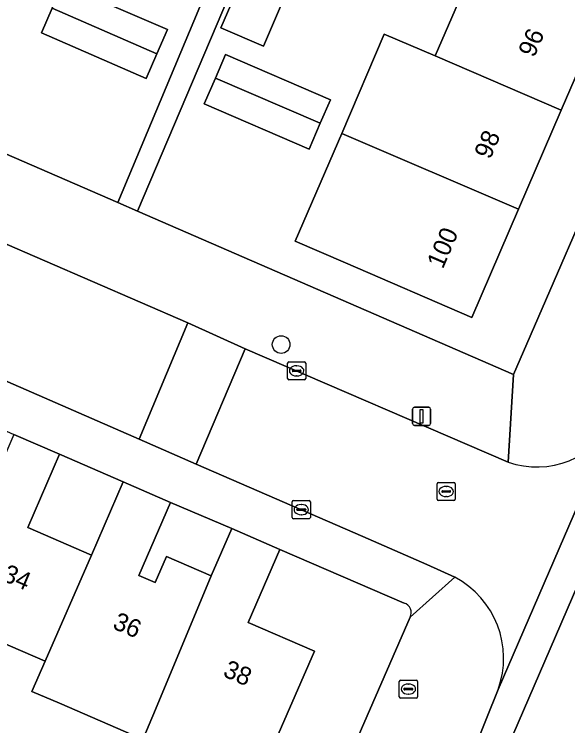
# Model space of a CAD drawing. Extents: x 162803 to 163818, y 381639 to 382475.
# Drawn here: x 163386.9 to 163417.53, y 381927.23 to 381966.58 of the extents above; entities that cross this region are included whole.
import ezdxf

# ---------------------------------------------------------------- set-up
doc = ezdxf.new("R2010")
doc.units = 0
for name, color, linetype in [('IMGEO_Boom', 7, 'Continuous'), ('IMGEO_Brandkraan', 7, 'Continuous'), ('IMGEO_Erf', 7, 'Continuous'), ('IMGEO_Kolk', 7, 'Continuous'), ('IMGEO_Lichtmast', 7, 'Continuous'), ('IMGEO_Pand', 7, 'Continuous'), ('IMGEO_Pand_nummerreeks', 7, 'Continuous'), ('IMGEO_Rijbaan_lokaal_gesloten', 7, 'Continuous'), ('IMGEO_Rijbaan_lokaal_open', 7, 'Continuous'), ('IMGEO_Rioolput', 7, 'Continuous'), ('IMGEO_Voetpad_open', 7, 'Continuous')]:
    doc.layers.add(name, color=color, linetype=linetype)

msp = doc.modelspace()

# ---------------------------------------------------------------- linework, layer by layer
at = {"layer": 'IMGEO_Boom'}
msp.add_circle((163401.671, 381948.315), 0.489, dxfattribs=at)
at = {"layer": 'IMGEO_Brandkraan'}
for p, q in [((163408.208, 381928.832), (163408.208, 381929.684)), ((163408.283, 381929.758), (163409.135, 381929.758)), ((163408.696, 381929.538), (163408.721, 381929.538)), ((163409.209, 381929.684), (163409.209, 381928.832)), ((163408.467, 381929.252), (163408.467, 381929.264)), ((163408.905, 381929.215), (163408.507, 381929.215)), ((163408.51, 381929.301), (163408.908, 381929.301)), ((163408.951, 381929.264), (163408.951, 381929.252)), ((163409.135, 381928.758), (163408.283, 381928.758)), ((163408.719, 381928.978), (163408.694, 381928.978))]:
    msp.add_line(p, q, dxfattribs=at)
for points in [[(163408.208, 381928.832), (163408.208, 381929.684)], [(163408.283, 381929.758), (163409.135, 381929.758)], [(163409.209, 381929.684), (163409.209, 381928.832)], [(163409.135, 381928.758), (163408.283, 381928.758)]]:
    msp.add_lwpolyline(points, dxfattribs=at)
for centre, radius, start, end in [((163408.285, 381929.682), 0.0765, 91.552, 178.448), ((163408.285, 381929.682), 0.0765, 91.552, 178.448), ((163409.133, 381929.682), 0.0765, 1.552, 88.448), ((163409.133, 381929.682), 0.0765, 1.552, 88.448), ((163408.507, 381929.261), 0.0403, 85.8775, 175.7526), ((163408.504, 381929.251), 0.0366, 178.938, 274.7102), ((163408.908, 381929.258), 0.043, 264.8664, 352.4533), ((163408.912, 381929.263), 0.0386, 1.7309, 96.639), ((163408.285, 381928.834), 0.0765, 181.552, 268.448), ((163408.285, 381928.834), 0.0765, 181.552, 268.448), ((163409.133, 381928.834), 0.0765, 271.552, 358.448), ((163409.133, 381928.834), 0.0765, 271.552, 358.448)]:
    msp.add_arc(centre, radius, start, end, dxfattribs=at)
for centre, major_axis, ratio, start_param, end_param in [((163408.695, 381929.258), (-0.387, 0.002), 0.722429, 4.712389, 7.853982), ((163408.72, 381929.258), (-0.39, 0.002), 0.717154, 1.570796, 4.712389)]:
    msp.add_ellipse(centre, major_axis=major_axis, ratio=ratio, start_param=start_param, end_param=end_param, dxfattribs=at)
at = {"layer": 'IMGEO_Erf'}
for points in [[(163409.501, 381992.822), (163393.719, 381955.697), (163414.525, 381946.665), (163415.261, 381948.361), (163437.67, 382000)], [(163372.282, 381967.202), (163371.488, 381965.375), (163374.985, 381963.83), (163392.636, 381956.168), (163408.252, 381993.455)], [(163419.617, 381966.931), (163417.171, 381961.274), (163414.808, 381955.807), (163412.217, 381949.813), (163405.237, 381952.831), (163402.447, 381954.037), (163405.022, 381959.994), (163407.379, 381965.48), (163410.191, 381964.291), (163412.636, 381969.948)], [(163394.019, 381926.474), (163393.907, 381926.523), (163389.411, 381928.473), (163387.886, 381929.134), (163388.608, 381930.798), (163382.581, 381933.411), (163376.439, 381936.074), (163370.425, 381938.682), (163373.829, 381946.533), (163370.045, 381948.172), (163370.933, 381950.319), (163356.875, 381956.335)], [(163408.469, 381934.011), (163401.592, 381936.98), (163399.84, 381932.939), (163403.51, 381931.348), (163400.943, 381925.429), (163399.77, 381922.723), (163393.54, 381925.328), (163394.019, 381926.474)], [(163399.744, 381912.413), (163408.803, 381933.235)]]:
    msp.add_lwpolyline(points, dxfattribs=at)
for points in [[(163399.561, 381968.692), (163401.92, 381967.673), (163400.686, 381964.815), (163398.326, 381965.835)], [(163394.798, 381964.396), (163394.211, 381963.038), (163388.404, 381965.548), (163388.995, 381966.915), (163389.569, 381968.243), (163395.376, 381965.732)], [(163398.035, 381963.057), (163398.595, 381964.351), (163404.395, 381961.844), (163403.836, 381960.55), (163403.217, 381959.118), (163397.416, 381961.626)], [(163389.416, 381942.248), (163387.657, 381938.191), (163391.177, 381936.664), (163392.933, 381940.714)], [(163395.546, 381939.582), (163393.792, 381935.537), (163394.696, 381935.145), (163395.324, 381936.593), (163397.801, 381935.519), (163398.934, 381938.133)]]:
    msp.add_lwpolyline(points, close=True, dxfattribs=at)
msp.add_arc((163408.335, 381933.493), 0.535, 331.0873, 75.4879, dxfattribs=at)
at = {"layer": 'IMGEO_Kolk'}
for p, q in [((163402.028, 381946.432), (163402.028, 381947.284)), ((163402.103, 381947.358), (163402.955, 381947.358)), ((163403.029, 381947.284), (163403.029, 381946.432)), ((163402.287, 381946.852), (163402.287, 381946.864)), ((163402.33, 381946.901), (163402.728, 381946.901)), ((163402.516, 381947.138), (163402.541, 381947.138)), ((163402.771, 381946.864), (163402.771, 381946.852)), ((163402.725, 381946.815), (163402.327, 381946.815)), ((163402.539, 381946.578), (163402.514, 381946.578)), ((163402.955, 381946.358), (163402.103, 381946.358)), ((163402.285, 381938.758), (163402.285, 381939.61)), ((163402.36, 381939.684), (163403.212, 381939.684)), ((163402.773, 381939.464), (163402.798, 381939.464)), ((163403.286, 381939.61), (163403.286, 381938.758)), ((163402.544, 381939.178), (163402.544, 381939.19)), ((163402.982, 381939.141), (163402.584, 381939.141)), ((163402.587, 381939.227), (163402.985, 381939.227)), ((163403.028, 381939.19), (163403.028, 381939.178)), ((163403.212, 381938.684), (163402.36, 381938.684)), ((163402.796, 381938.904), (163402.771, 381938.904))]:
    msp.add_line(p, q, dxfattribs=at)
for points in [[(163402.028, 381946.432), (163402.028, 381947.284)], [(163402.103, 381947.358), (163402.955, 381947.358)], [(163403.029, 381947.284), (163403.029, 381946.432)], [(163402.955, 381946.358), (163402.103, 381946.358)], [(163402.285, 381938.758), (163402.285, 381939.61)], [(163402.36, 381939.684), (163403.212, 381939.684)], [(163403.286, 381939.61), (163403.286, 381938.758)], [(163403.212, 381938.684), (163402.36, 381938.684)]]:
    msp.add_lwpolyline(points, dxfattribs=at)
for centre, radius, start, end in [((163402.105, 381947.282), 0.0765, 91.552, 178.448), ((163402.105, 381947.282), 0.0765, 91.552, 178.448), ((163402.953, 381947.282), 0.0765, 1.552, 88.448), ((163402.953, 381947.282), 0.0765, 1.552, 88.448), ((163402.327, 381946.861), 0.0403, 85.8775, 175.7526), ((163402.324, 381946.851), 0.0366, 178.938, 274.7102), ((163402.728, 381946.858), 0.043, 264.8664, 352.4533), ((163402.732, 381946.863), 0.0386, 1.7309, 96.639), ((163402.105, 381946.434), 0.0765, 181.552, 268.448), ((163402.105, 381946.434), 0.0765, 181.552, 268.448), ((163402.953, 381946.434), 0.0765, 271.552, 358.448), ((163402.953, 381946.434), 0.0765, 271.552, 358.448), ((163402.362, 381939.608), 0.0765, 91.552, 178.448), ((163402.362, 381939.608), 0.0765, 91.552, 178.448), ((163403.21, 381939.608), 0.0765, 1.552, 88.448), ((163403.21, 381939.608), 0.0765, 1.552, 88.448), ((163402.584, 381939.187), 0.0403, 85.8775, 175.7526), ((163402.581, 381939.177), 0.0366, 178.938, 274.7102), ((163402.985, 381939.184), 0.043, 264.8664, 352.4533), ((163402.989, 381939.189), 0.0386, 1.7309, 96.639), ((163402.362, 381938.76), 0.0765, 181.552, 268.448), ((163402.362, 381938.76), 0.0765, 181.552, 268.448), ((163403.21, 381938.76), 0.0765, 271.552, 358.448), ((163403.21, 381938.76), 0.0765, 271.552, 358.448)]:
    msp.add_arc(centre, radius, start, end, dxfattribs=at)
for centre, major_axis, ratio, start_param, end_param in [((163402.515, 381946.858), (-0.387, 0.002), 0.722429, 4.712389, 7.853982), ((163402.54, 381946.858), (-0.39, 0.002), 0.717154, 1.570796, 4.712389), ((163402.772, 381939.184), (-0.387, 0.002), 0.722429, 4.712389, 7.853982), ((163402.797, 381939.184), (-0.39, 0.002), 0.717154, 1.570796, 4.712389)]:
    msp.add_ellipse(centre, major_axis=major_axis, ratio=ratio, start_param=start_param, end_param=end_param, dxfattribs=at)
at = {"layer": 'IMGEO_Lichtmast'}
for p, q in [((163408.947, 381943.944), (163408.947, 381944.744)), ((163408.947, 381944.744), (163408.947, 381943.944)), ((163409.047, 381944.844), (163409.837, 381944.844)), ((163409.837, 381944.844), (163409.047, 381944.844)), ((163409.937, 381944.744), (163409.937, 381943.944)), ((163409.937, 381943.944), (163409.937, 381944.744)), ((163409.837, 381943.844), (163409.047, 381943.844)), ((163409.047, 381943.844), (163409.837, 381943.844))]:
    msp.add_line(p, q, dxfattribs=at)
msp.add_lwpolyline([(163409.367, 381944.719), (163409.517, 381944.719), (163409.517, 381943.969), (163409.367, 381943.969), (163409.367, 381944.719)], dxfattribs=at)
for centre, start, end in [((163409.047, 381944.744), 90, 180), ((163409.047, 381944.744), 90, 180), ((163409.837, 381944.744), 0, 90), ((163409.837, 381944.744), 360, 90), ((163409.047, 381943.944), 180, 270), ((163409.047, 381943.944), 180, 270), ((163409.837, 381943.944), 270, 0), ((163409.837, 381943.944), 270, 0)]:
    msp.add_arc(centre, 0.1, start, end, dxfattribs=at)
at = {"layer": 'IMGEO_Pand'}
for points in [[(163412.636, 381969.948), (163410.191, 381964.291), (163417.171, 381961.274), (163419.617, 381966.931)], [(163401.92, 381967.673), (163399.561, 381968.692), (163398.326, 381965.835), (163400.686, 381964.815)], [(163394.798, 381964.396), (163395.376, 381965.732), (163389.569, 381968.243), (163388.995, 381966.915)], [(163394.798, 381964.396), (163388.995, 381966.915), (163388.404, 381965.548), (163394.211, 381963.038)], [(163417.171, 381961.274), (163410.191, 381964.291), (163407.379, 381965.48), (163405.022, 381959.994), (163414.808, 381955.807)], [(163398.035, 381963.057), (163403.836, 381960.55), (163404.395, 381961.844), (163398.595, 381964.351)], [(163398.035, 381963.057), (163397.416, 381961.626), (163403.217, 381959.118), (163403.836, 381960.55)], [(163414.808, 381955.807), (163405.022, 381959.994), (163402.447, 381954.037), (163405.237, 381952.831), (163412.217, 381949.813)], [(163388.608, 381930.798), (163391.177, 381936.664), (163387.657, 381938.191), (163389.416, 381942.248), (163386.888, 381943.344), (163385.139, 381939.309), (163382.581, 381933.411)], [(163397.801, 381935.519), (163395.324, 381936.593), (163394.696, 381935.145), (163393.792, 381935.537), (163395.546, 381939.582), (163392.933, 381940.714), (163391.177, 381936.664), (163388.608, 381930.798), (163387.886, 381929.134), (163389.411, 381928.473), (163393.907, 381926.523), (163394.019, 381926.474), (163394.712, 381928.131)], [(163399.84, 381932.939), (163401.592, 381936.98), (163398.934, 381938.133), (163397.801, 381935.519), (163394.712, 381928.131), (163394.019, 381926.474), (163393.54, 381925.328), (163399.77, 381922.723), (163400.943, 381925.429), (163403.51, 381931.348)]]:
    msp.add_lwpolyline(points, close=True, dxfattribs=at)
at = {"layer": 'IMGEO_Rijbaan_lokaal_gesloten'}
for points in [[(163403.398, 381901.092), (163423.149, 381946.753), (163442.972, 381992.695), (163451.013, 382011.748), (163453.553, 382018.806), (163457.574, 382031.579), (163457.618, 382031.669), (163456.14, 382032.294), (163455.987, 382032.057), (163455.311, 382030.085), (163454.05, 382026.481), (163450.707, 382015.578), (163449.61, 382012.542), (163447.348, 382006.821), (163444.392, 382000), (163421.928, 381948.171), (163421.397, 381947.003), (163420.132, 381944.148), (163413.671, 381929.232), (163412.342, 381925.941)], [(163412.004, 381907.726), (163431.05, 381951.693), (163449.038, 381993.259), (163453.694, 382003.844), (163457.08, 382012.454), (163459.619, 382019.017), (163461.877, 382023.605), (163464.722, 382028.665), (163457.618, 382031.669), (163457.574, 382031.579), (163453.553, 382018.806), (163451.013, 382011.748), (163442.972, 381992.695), (163423.149, 381946.753), (163403.398, 381901.092)]]:
    msp.add_lwpolyline(points, dxfattribs=at)
at = {"layer": 'IMGEO_Rijbaan_lokaal_open'}
for points in [[(163360.196, 381965.225), (163337.225, 381975.21), (163334.486, 381968.838), (163345.294, 381964.18), (163357.753, 381958.749), (163359.789, 381957.922), (163393.809, 381943.083), (163396.507, 381949.508), (163370.112, 381960.939)], [(163396.507, 381949.508), (163393.809, 381943.083), (163396.974, 381941.704), (163399.685, 381948.085)]]:
    msp.add_lwpolyline(points, close=True, dxfattribs=at)
for points in [[(163414.224, 381941.814), (163399.685, 381948.085), (163396.974, 381941.704), (163406.194, 381937.707), (163409.723, 381936.152), (163411.274, 381935.45)], [(163413.671, 381929.232), (163420.132, 381944.148)]]:
    msp.add_lwpolyline(points, dxfattribs=at)
for centre, radius, start, end in [((163415.82, 381946.417), 4.872, 250.8742, 332.2395), ((163408.908, 381930.967), 5.069, 339.9845, 62.1781)]:
    msp.add_arc(centre, radius, start, end, dxfattribs=at)
at = {"layer": 'IMGEO_Rioolput'}
for p, q in [((163410.304, 381939.761), (163410.304, 381940.613)), ((163410.379, 381940.687), (163411.231, 381940.687)), ((163411.305, 381940.613), (163411.305, 381939.761)), ((163410.563, 381940.181), (163410.563, 381940.193)), ((163411.001, 381940.144), (163410.603, 381940.144)), ((163410.606, 381940.23), (163411.004, 381940.23)), ((163410.792, 381940.467), (163410.817, 381940.467)), ((163411.047, 381940.193), (163411.047, 381940.181)), ((163410.815, 381939.907), (163410.79, 381939.907)), ((163411.231, 381939.687), (163410.379, 381939.687))]:
    msp.add_line(p, q, dxfattribs=at)
for points in [[(163410.304, 381939.761), (163410.304, 381940.613)], [(163410.379, 381940.687), (163411.231, 381940.687)], [(163411.305, 381940.613), (163411.305, 381939.761)], [(163411.231, 381939.687), (163410.379, 381939.687)]]:
    msp.add_lwpolyline(points, dxfattribs=at)
for centre, radius, start, end in [((163410.381, 381940.611), 0.0765, 91.552, 178.448), ((163410.381, 381940.611), 0.0765, 91.552, 178.448), ((163411.229, 381940.611), 0.0765, 1.552, 88.448), ((163411.229, 381940.611), 0.0765, 1.552, 88.448), ((163410.603, 381940.19), 0.0403, 85.8775, 175.7526), ((163410.6, 381940.18), 0.0366, 178.938, 274.7102), ((163411.004, 381940.187), 0.043, 264.8664, 352.4533), ((163411.008, 381940.192), 0.0386, 1.7309, 96.639), ((163410.381, 381939.763), 0.0765, 181.552, 268.448), ((163410.381, 381939.763), 0.0765, 181.552, 268.448), ((163411.229, 381939.763), 0.0765, 271.552, 358.448), ((163411.229, 381939.763), 0.0765, 271.552, 358.448)]:
    msp.add_arc(centre, radius, start, end, dxfattribs=at)
for centre, major_axis, ratio, start_param, end_param in [((163410.791, 381940.187), (-0.387, 0.002), 0.722429, 4.712389, 7.853982), ((163410.816, 381940.187), (-0.39, 0.002), 0.717154, 1.570796, 4.712389)]:
    msp.add_ellipse(centre, major_axis=major_axis, ratio=ratio, start_param=start_param, end_param=end_param, dxfattribs=at)
at = {"layer": 'IMGEO_Voetpad_open'}
for points in [[(163447.666, 382021.737), (163446.165, 382019.577), (163445.009, 382016.913), (163437.67, 382000), (163415.261, 381948.361), (163414.525, 381946.665), (163414.224, 381941.814)], [(163337.225, 381975.21), (163360.196, 381965.225), (163360.682, 381966.302), (163370.554, 381962.011), (163370.112, 381960.939), (163396.507, 381949.508), (163399.685, 381948.085), (163414.224, 381941.814), (163414.525, 381946.665), (163393.719, 381955.697), (163392.636, 381956.168), (163374.985, 381963.83), (163371.488, 381965.375), (163368.483, 381966.615), (163365.489, 381967.833), (163362.423, 381969.31), (163361.532, 381969.699), (163322.499, 381986.595)], [(163353.067, 381957.965), (163356.875, 381956.335), (163370.933, 381950.319), (163374.748, 381948.652), (163377.31, 381947.532), (163380.761, 381946.058), (163383.357, 381944.932), (163386.888, 381943.344), (163389.416, 381942.248), (163392.933, 381940.714), (163395.546, 381939.582), (163398.934, 381938.133), (163401.592, 381936.98), (163408.469, 381934.011)], [(163408.803, 381933.235), (163411.274, 381935.45), (163409.723, 381936.152), (163406.194, 381937.707), (163396.974, 381941.704), (163393.809, 381943.083), (163359.789, 381957.922)], [(163411.274, 381935.45), (163408.803, 381933.235), (163399.744, 381912.413), (163399.032, 381910.776), (163382.615, 381873.04), (163382.117, 381871.898), (163373.793, 381852.764), (163370.544, 381852.016), (163367.354, 381849.084)], [(163383.331, 381858.993), (163382.482, 381861.246), (163382.506, 381862.028), (163409.535, 381924.479), (163410.077, 381924.998), (163412.342, 381925.941), (163413.671, 381929.232)]]:
    msp.add_lwpolyline(points, dxfattribs=at)
msp.add_lwpolyline([(163409.501, 381992.822), (163408.252, 381993.455), (163392.636, 381956.168), (163393.719, 381955.697)], close=True, dxfattribs=at)
for centre, radius, start, end in [((163415.82, 381946.417), 4.872, 250.8742, 332.2395), ((163408.908, 381930.967), 5.069, 339.9845, 62.1781), ((163408.335, 381933.493), 0.535, 331.0873, 75.4879)]:
    msp.add_arc(centre, radius, start, end, dxfattribs=at)

# ---------------------------------------------------------------- texts
at = {"layer": 'IMGEO_Pand_nummerreeks'}
for s, rotation, p in [('96', 66.622, (163415.667, 381964.145)), ('98', 66.6235, (163413.232, 381958.512)), ('100', 66.6235, (163410.613, 381952.453)), ('34', 336.5625, (163386.183, 381935.284)), ('36', 336.5603, (163392.289, 381932.637)), ('38', 336.5603, (163398.398, 381929.99))]:
    msp.add_text(s, height=1, rotation=rotation, dxfattribs=at).set_placement(p)

doc.saveas('drawing.dxf')
